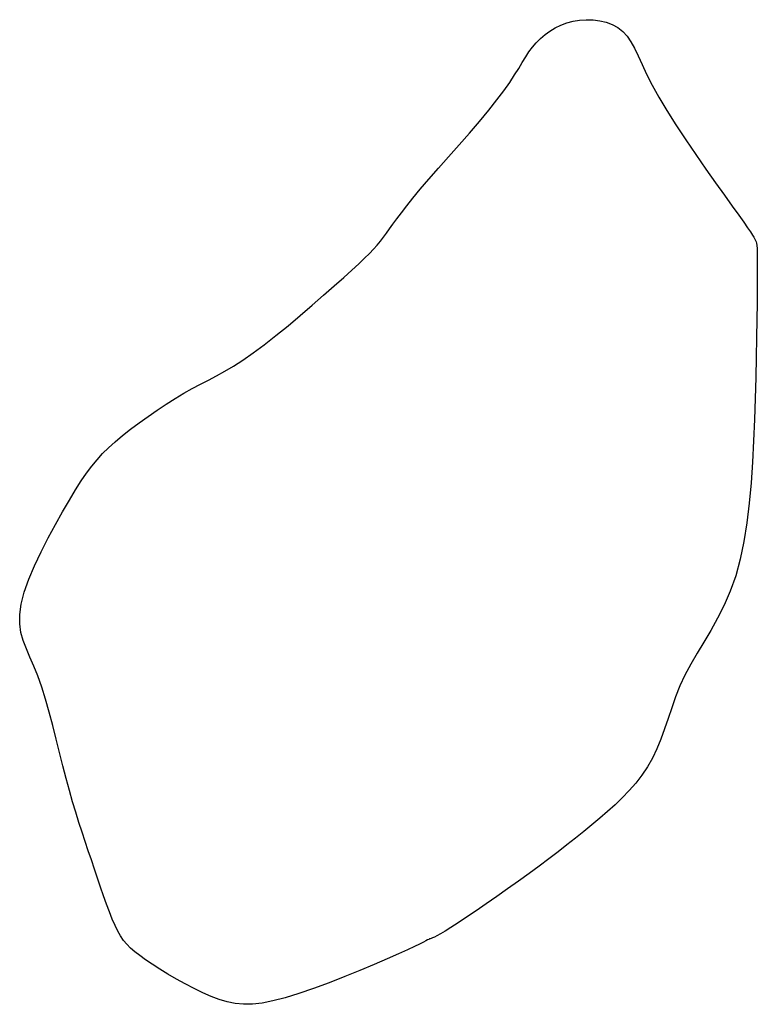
# Model space of a CAD drawing. Header units: millimetres. Extents: x 32690613 to 32693367, y 5343692 to 5344708.
# Tile 902 of 1009: x 32692978.97 to 32692983.3, y 5344539.72 to 5344545.5. Entities that reach past the tile are written whole.
import ezdxf

# ---------------------------------------------------------------- set-up
doc = ezdxf.new("R2010")
doc.units = ezdxf.units.MM
doc.header["$LTSCALE"] = 20
doc.layers.add('02-DGM_HL_491.00', color=62, linetype='Continuous')

msp = doc.modelspace()

# ---------------------------------------------------------------- linework, layer by layer
at = {"layer": '02-DGM_HL_491.00', "elevation": 491, "flags": 128}
msp.add_lwpolyline([(32692982.5143, 5344545.4308), (32692982.5394, 5344545.4033), (32692982.5616, 5344545.3706), (32692982.5826, 5344545.3324), (32692982.604, 5344545.2882), (32692982.6274, 5344545.2377), (32692982.6545, 5344545.1806), (32692982.6868, 5344545.1164), (32692982.7259, 5344545.0449), (32692982.773, 5344544.966), (32692982.8263, 5344544.8819), (32692982.8838, 5344544.795), (32692982.9433, 5344544.7077), (32692983.0026, 5344544.6226), (32692983.0596, 5344544.5422), (32692983.1119, 5344544.4688), (32692983.1576, 5344544.4051), (32692983.195, 5344544.3529), (32692983.2244, 5344544.3112), (32692983.2471, 5344544.2788), (32692983.2639, 5344544.2541), (32692983.276, 5344544.2357), (32692983.2843, 5344544.2222), (32692983.2899, 5344544.212), (32692983.2939, 5344544.2039), (32692983.297, 5344544.1961), (32692983.2995, 5344544.1869), (32692983.3014, 5344544.1744), (32692983.3028, 5344544.1566), (32692983.3038, 5344544.1316), (32692983.3043, 5344544.0974), (32692983.3045, 5344544.0521), (32692983.3043, 5344543.9939), (32692983.3039, 5344543.9213), (32692983.3032, 5344543.8357), (32692983.302, 5344543.7388), (32692983.3004, 5344543.6327), (32692983.2982, 5344543.519), (32692983.2955, 5344543.3997), (32692983.2921, 5344543.2766), (32692983.288, 5344543.1517), (32692983.283, 5344543.0266), (32692983.2767, 5344542.9024), (32692983.2684, 5344542.7803), (32692983.2576, 5344542.6611), (32692983.2437, 5344542.5459), (32692983.2261, 5344542.4357), (32692983.2043, 5344542.3316), (32692983.1777, 5344542.2344), (32692983.1459, 5344542.1449), (32692983.11, 5344542.0624), (32692983.0712, 5344541.9857), (32692983.0309, 5344541.9137), (32692982.9903, 5344541.8455), (32692982.9506, 5344541.7799), (32692982.9133, 5344541.7158), (32692982.8795, 5344541.6521), (32692982.8501, 5344541.5881), (32692982.8245, 5344541.524), (32692982.8015, 5344541.4602), (32692982.7802, 5344541.3972), (32692982.7593, 5344541.3356), (32692982.7379, 5344541.2758), (32692982.7148, 5344541.2183), (32692982.689, 5344541.1636), (32692982.6596, 5344541.1121), (32692982.6267, 5344541.0635), (32692982.5909, 5344541.0174), (32692982.5523, 5344540.9734), (32692982.5114, 5344540.9312), (32692982.4687, 5344540.8904), (32692982.4244, 5344540.8505), (32692982.3789, 5344540.8113), (32692982.3326, 5344540.7722), (32692982.2853, 5344540.7331), (32692982.2366, 5344540.6938), (32692982.1863, 5344540.6541), (32692982.1342, 5344540.6138), (32692982.0799, 5344540.5726), (32692982.0232, 5344540.5304), (32692981.9639, 5344540.4869), (32692981.9018, 5344540.4422), (32692981.8382, 5344540.397), (32692981.7745, 5344540.3523), (32692981.7122, 5344540.309), (32692981.6526, 5344540.2682), (32692981.5973, 5344540.2309), (32692981.5476, 5344540.1979), (32692981.5051, 5344540.1703), (32692981.4706, 5344540.1488), (32692981.4437, 5344540.1327), (32692981.4231, 5344540.1213), (32692981.4079, 5344540.1135), (32692981.397, 5344540.1086), (32692981.3892, 5344540.1057), (32692981.3836, 5344540.1038), (32692981.379, 5344540.1022), (32692981.3743, 5344540.1), (32692981.3679, 5344540.0964), (32692981.3581, 5344540.091), (32692981.343, 5344540.0832), (32692981.3212, 5344540.0722), (32692981.2907, 5344540.0576), (32692981.2499, 5344540.0387), (32692981.1971, 5344540.0149), (32692981.1314, 5344539.9859), (32692981.0549, 5344539.953), (32692980.9704, 5344539.9176), (32692980.8809, 5344539.8813), (32692980.7893, 5344539.8455), (32692980.6986, 5344539.8119), (32692980.6115, 5344539.7818), (32692980.5311, 5344539.7569), (32692980.4595, 5344539.7382), (32692980.3959, 5344539.7259), (32692980.3388, 5344539.7195), (32692980.2866, 5344539.7187), (32692980.2379, 5344539.7231), (32692980.1911, 5344539.7325), (32692980.1447, 5344539.7463), (32692980.0971, 5344539.7644), (32692980.0473, 5344539.7863), (32692979.996, 5344539.8112), (32692979.944, 5344539.8384), (32692979.8924, 5344539.867), (32692979.8424, 5344539.8963), (32692979.7948, 5344539.9255), (32692979.7508, 5344539.9537), (32692979.7114, 5344539.9801), (32692979.6773, 5344540.0043), (32692979.648, 5344540.0268), (32692979.6228, 5344540.0487), (32692979.601, 5344540.0709), (32692979.5817, 5344540.0943), (32692979.5643, 5344540.1199), (32692979.548, 5344540.1486), (32692979.532, 5344540.1814), (32692979.5157, 5344540.2189), (32692979.499, 5344540.2607), (32692979.482, 5344540.3063), (32692979.4647, 5344540.3548), (32692979.4471, 5344540.4058), (32692979.4293, 5344540.4584), (32692979.4114, 5344540.5121), (32692979.3934, 5344540.5661), (32692979.3753, 5344540.6201), (32692979.357, 5344540.6745), (32692979.3387, 5344540.7298), (32692979.3203, 5344540.7868), (32692979.3018, 5344540.8461), (32692979.2831, 5344540.9084), (32692979.2643, 5344540.9742), (32692979.2453, 5344541.0443), (32692979.2262, 5344541.1189), (32692979.2068, 5344541.1968), (32692979.187, 5344541.2764), (32692979.1668, 5344541.3563), (32692979.146, 5344541.4348), (32692979.1246, 5344541.5104), (32692979.1025, 5344541.5816), (32692979.0795, 5344541.6467), (32692979.0558, 5344541.7049), (32692979.0326, 5344541.7575), (32692979.0113, 5344541.8066), (32692978.9931, 5344541.8542), (32692978.9797, 5344541.9022), (32692978.9722, 5344541.9527), (32692978.9722, 5344542.0077), (32692978.981, 5344542.0691), (32692978.9994, 5344542.1384), (32692979.0263, 5344542.2141), (32692979.0598, 5344542.2939), (32692979.0982, 5344542.3756), (32692979.1396, 5344542.4573), (32692979.1823, 5344542.5366), (32692979.2244, 5344542.6113), (32692979.2642, 5344542.6794), (32692979.3004, 5344542.7393), (32692979.3336, 5344542.7916), (32692979.3649, 5344542.8377), (32692979.3955, 5344542.8789), (32692979.4265, 5344542.9166), (32692979.459, 5344542.952), (32692979.494, 5344542.9866), (32692979.5328, 5344543.0215), (32692979.5762, 5344543.0579), (32692979.6234, 5344543.0954), (32692979.6736, 5344543.1333), (32692979.7259, 5344543.171), (32692979.7794, 5344543.2078), (32692979.833, 5344543.2431), (32692979.8859, 5344543.2763), (32692979.9371, 5344543.3067), (32692979.986, 5344543.334), (32692980.0333, 5344543.3591), (32692980.0802, 5344543.3836), (32692980.1275, 5344543.4087), (32692980.1764, 5344543.4358), (32692980.2279, 5344543.4663), (32692980.283, 5344543.5016), (32692980.3429, 5344543.543), (32692980.4079, 5344543.5913), (32692980.477, 5344543.6453), (32692980.5482, 5344543.7031), (32692980.6198, 5344543.763), (32692980.6901, 5344543.8231), (32692980.7573, 5344543.8817), (32692980.8196, 5344543.9368), (32692980.8753, 5344543.9867), (32692980.9231, 5344544.0301), (32692980.9635, 5344544.0674), (32692980.9975, 5344544.0998), (32692981.0262, 5344544.1281), (32692981.0507, 5344544.1535), (32692981.0719, 5344544.177), (32692981.0908, 5344544.1996), (32692981.1086, 5344544.2222), (32692981.1262, 5344544.2459), (32692981.1445, 5344544.2714), (32692981.1646, 5344544.2996), (32692981.1875, 5344544.331), (32692981.214, 5344544.3665), (32692981.2452, 5344544.4068), (32692981.282, 5344544.4526), (32692981.3253, 5344544.5047), (32692981.3757, 5344544.5633), (32692981.4318, 5344544.6273), (32692981.4914, 5344544.6949), (32692981.5527, 5344544.7645), (32692981.6137, 5344544.8343), (32692981.6725, 5344544.9027), (32692981.7271, 5344544.9681), (32692981.7754, 5344545.0286), (32692981.8163, 5344545.0831), (32692981.8503, 5344545.1317), (32692981.8787, 5344545.1753), (32692981.903, 5344545.2143), (32692981.9243, 5344545.2495), (32692981.944, 5344545.2815), (32692981.9634, 5344545.3109), (32692981.9837, 5344545.3386), (32692982.0062, 5344545.3648), (32692982.0308, 5344545.3895), (32692982.0576, 5344545.4125), (32692982.0865, 5344545.4334), (32692982.1175, 5344545.452), (32692982.1504, 5344545.4679), (32692982.1853, 5344545.481), (32692982.222, 5344545.4908), (32692982.2605, 5344545.4972), (32692982.2999, 5344545.5), (32692982.3396, 5344545.499), (32692982.3788, 5344545.494), (32692982.4166, 5344545.4848), (32692982.4523, 5344545.4713), (32692982.4851, 5344545.4534)], close=True, dxfattribs=at)

doc.saveas('drawing.dxf')
